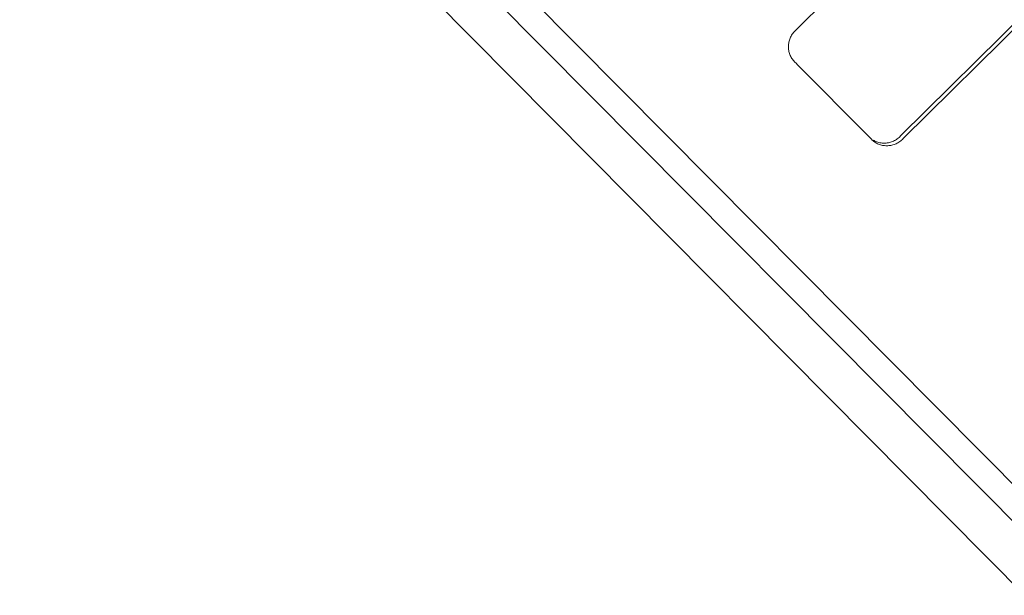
# Model space of a CAD drawing. Header units: millimetres. Extents: x 7483 to 13091, y 8111 to 13871.
# Tile 424 of 656: x 9952.89 to 9956.69, y 10249.53 to 10251.75. Entities that reach past the tile are written whole.
import ezdxf

# ---------------------------------------------------------------- set-up
doc = ezdxf.new("R2010")
doc.units = ezdxf.units.MM
doc.layers.add('2d_2_WYMIAROWA', color=8, linetype='Continuous', lineweight=15)
doc.layers.add('MEBLE PKN', color=150, linetype='Continuous', lineweight=20)
doc.layers.add('a___wymiary', color=7, linetype='Continuous', lineweight=5, true_color=0x000000)
doc.layers.add('wymiary', color=7, linetype='Continuous', lineweight=5, true_color=0xb2b2b2)
doc.styles.add('Arial', font='arial.ttf')
doc.dimstyles.new('wymiary agp1', dxfattribs={"dimtxt": 16, "dimasz": 5, "dimexe": 30, "dimexo": 60, "dimgap": 1.8, "dimtad": 1, "dimdec": 3, "dimrnd": 0.5, "dimdsep": 46, "dimtxsty": 'Arial', "dimblk": 'znacznik', "dimcen": 1.5, "dimse1": 1, "dimse2": 1, "dimclrd": 256, "dimazin": 0, "dimtfac": 1, "dimtdec": 3, "dimtmove": 1, "dimatfit": 3, "dimldrblk": 'znacznik', "dimfxl": 0, "dimlwd": -1, "dimarcsym": 0})

# ---------------------------------------------------------------- blocks, each defined once
blk = doc.blocks.new('WYSPA KASOWA')
at = {"layer": '2d_2_WYMIAROWA'}
for p, q in [((-137.7787, 89.217), (-130.2169, 81.5915)), ((-137.909, 89.1108), (-129.1013, 80.2217)), ((-135.4677, 87.9328), (-134.6682, 88.7247)), ((-136.9798, 88.5544), (-130.0367, 81.5535)), ((-134.2609, 88.3187), (-135.0605, 87.5267)), ((-134.2509, 88.3085), (-135.0505, 87.5165)), ((-135.4833, 87.9121), (-135.4812, 87.9158)), ((-135.4812, 87.9158), (-135.4789, 87.9194)), ((-135.4789, 87.9194), (-135.4764, 87.9229)), ((-135.4764, 87.9229), (-135.4737, 87.9263)), ((-135.4737, 87.9263), (-135.4708, 87.9296)), ((-135.4708, 87.9296), (-135.4677, 87.9328)), ((-135.4937, 87.8726), (-135.4936, 87.8766)), ((-135.4936, 87.8766), (-135.4932, 87.8807)), ((-135.4932, 87.8807), (-135.4926, 87.8848)), ((-135.4926, 87.8848), (-135.4919, 87.8888)), ((-135.4919, 87.8888), (-135.4909, 87.8928)), ((-135.4909, 87.8928), (-135.4898, 87.8968)), ((-135.4898, 87.8968), (-135.4884, 87.9007)), ((-135.4884, 87.9007), (-135.4869, 87.9046)), ((-135.4869, 87.9046), (-135.4852, 87.9084)), ((-135.4852, 87.9084), (-135.4833, 87.9121)), ((-135.4937, 87.8685), (-135.4937, 87.8726)), ((-135.4935, 87.8645), (-135.4937, 87.8685)), ((-135.4931, 87.8605), (-135.4935, 87.8645)), ((-135.4925, 87.8565), (-135.4931, 87.8605)), ((-135.4917, 87.8525), (-135.4925, 87.8565)), ((-135.4907, 87.8486), (-135.4917, 87.8525)), ((-135.4895, 87.8447), (-135.4907, 87.8486)), ((-135.4881, 87.8409), (-135.4895, 87.8447)), ((-135.4866, 87.8371), (-135.4881, 87.8409)), ((-135.4848, 87.8335), (-135.4866, 87.8371)), ((-135.4828, 87.8299), (-135.4848, 87.8335)), ((-135.4806, 87.8264), (-135.4828, 87.8299)), ((-135.4783, 87.823), (-135.4806, 87.8264)), ((-135.4757, 87.8197), (-135.4783, 87.823)), ((-135.4729, 87.8165), (-135.4757, 87.8197)), ((-135.4699, 87.8134), (-135.4729, 87.8165)), ((-135.463, 87.8063), (-135.4699, 87.8134)), ((-135.46, 87.8032), (-135.463, 87.8063)), ((-135.1843, 87.5253), (-135.46, 87.8032)), ((-135.1799, 87.521), (-135.1843, 87.5253)), ((-135.1768, 87.5182), (-135.1799, 87.521)), ((-135.1743, 87.5152), (-135.1768, 87.5182)), ((-135.17, 87.5108), (-135.1743, 87.5152)), ((-135.1668, 87.508), (-135.17, 87.5108)), ((-135.1667, 87.5108), (-135.17, 87.5108)), ((-135.1636, 87.5053), (-135.1668, 87.508)), ((-135.1632, 87.5088), (-135.1667, 87.5108)), ((-135.1602, 87.5029), (-135.1636, 87.5053)), ((-135.1595, 87.5069), (-135.1632, 87.5088)), ((-135.1568, 87.5007), (-135.1602, 87.5029)), ((-135.1558, 87.5053), (-135.1595, 87.5069)), ((-135.1532, 87.4986), (-135.1568, 87.5007)), ((-135.152, 87.5038), (-135.1558, 87.5053)), ((-135.1496, 87.4967), (-135.1532, 87.4986)), ((-135.1482, 87.5025), (-135.152, 87.5038)), ((-135.1459, 87.4951), (-135.1496, 87.4967)), ((-135.1443, 87.5014), (-135.1482, 87.5025)), ((-135.1403, 87.5006), (-135.1443, 87.5014)), ((-135.1363, 87.4999), (-135.1403, 87.5006)), ((-135.1323, 87.4994), (-135.1363, 87.4999)), ((-135.1283, 87.4991), (-135.1323, 87.4994)), ((-135.1242, 87.499), (-135.1283, 87.4991)), ((-135.1202, 87.4991), (-135.1242, 87.499)), ((-135.1161, 87.4994), (-135.1202, 87.4991)), ((-135.112, 87.4998), (-135.1161, 87.4994)), ((-135.108, 87.5005), (-135.112, 87.4998)), ((-135.104, 87.5014), (-135.108, 87.5005)), ((-135.1, 87.5024), (-135.104, 87.5014)), ((-135.096, 87.5037), (-135.1, 87.5024)), ((-135.0921, 87.5052), (-135.096, 87.5037)), ((-135.0883, 87.5068), (-135.0921, 87.5052)), ((-135.0845, 87.5086), (-135.0883, 87.5068)), ((-135.0808, 87.5107), (-135.0845, 87.5086)), ((-135.0783, 87.4966), (-135.0822, 87.495)), ((-135.0771, 87.5129), (-135.0808, 87.5107)), ((-135.0745, 87.4985), (-135.0783, 87.4966)), ((-135.0736, 87.5153), (-135.0771, 87.5129)), ((-135.0708, 87.5005), (-135.0745, 87.4985)), ((-135.0701, 87.5179), (-135.0736, 87.5153)), ((-135.0672, 87.5027), (-135.0708, 87.5005)), ((-135.0667, 87.5207), (-135.0701, 87.5179)), ((-135.0636, 87.5051), (-135.0672, 87.5027)), ((-135.0635, 87.5237), (-135.0667, 87.5207)), ((-135.0602, 87.5077), (-135.0636, 87.5051)), ((-135.0605, 87.5267), (-135.0635, 87.5237)), ((-135.0568, 87.5105), (-135.0602, 87.5077)), ((-135.0535, 87.5135), (-135.0568, 87.5105)), ((-135.0505, 87.5165), (-135.0535, 87.5135)), ((-135.1421, 87.4936), (-135.1459, 87.4951)), ((-135.1382, 87.4923), (-135.1421, 87.4936)), ((-135.1343, 87.4913), (-135.1382, 87.4923)), ((-135.1304, 87.4904), (-135.1343, 87.4913)), ((-135.1264, 87.4897), (-135.1304, 87.4904)), ((-135.1224, 87.4892), (-135.1264, 87.4897)), ((-135.1183, 87.4889), (-135.1224, 87.4892)), ((-135.1143, 87.4888), (-135.1183, 87.4889)), ((-135.1102, 87.4889), (-135.1143, 87.4888)), ((-135.1061, 87.4892), (-135.1102, 87.4889)), ((-135.1021, 87.4897), (-135.1061, 87.4892)), ((-135.098, 87.4903), (-135.1021, 87.4897)), ((-135.094, 87.4912), (-135.098, 87.4903)), ((-135.09, 87.4923), (-135.094, 87.4912)), ((-135.0861, 87.4935), (-135.09, 87.4923)), ((-135.0822, 87.495), (-135.0861, 87.4935))]:
    blk.add_line(p, q, dxfattribs=at)
blk = doc.blocks.new('znacznik')
at = {"layer": 'a___wymiary'}
for p, q in [((0, 1.39355), (0, -1.39355)), ((1.39355, 0), (-1.39355, 0))]:
    blk.add_line(p, q, dxfattribs=at)
at = {"layer": 'a___wymiary', "const_width": 0.2}
blk.add_lwpolyline([(0.87593, 0.87593), (-0.87593, -0.87593)], dxfattribs=at)
blk = doc.blocks.new('*D1303')
at = {"layer": 'Defpoints', "color": 0, "transparency": 16777216}
for p in [(8555.2864, 11469.3622), (10277.0226, 11469.3622), (8692.0284, 9219.5616)]:
    blk.add_point(p, dxfattribs=at)
at = {"layer": 'wymiary', "color": 253, "true_color": 0x999999, "transparency": 16777216}
blk.add_line((8555.2864, 9224.5616), (8555.2864, 11464.3622), dxfattribs=at)
at = {"layer": 'wymiary', "color": 253, "true_color": 0x999999, "transparency": 16777216, "xscale": 5, "yscale": 5, "zscale": 5}
for p, rotation in [((8555.2864, 11469.3622), 90), ((8555.2864, 9219.5616), 270)]:
    blk.add_blockref('znacznik', p, dxfattribs=dict(at, rotation=rotation))
at = {"layer": 'wymiary', "color": 18, "true_color": 0x000000, "transparency": 16777216, "insert": (8545.3172, 10344.4619), "char_height": 16, "attachment_point": 5, "rotation": 90, "style": 'Arial'}
blk.add_mtext('2250', dxfattribs=at)

msp = doc.modelspace()

# ---------------------------------------------------------------- block references
at = {"layer": 'MEBLE PKN'}
msp.add_blockref('WYSPA KASOWA', (10091.3465, 10163.7776), dxfattribs=at)

# ---------------------------------------------------------------- dimensions: what is measured, and where the dimension line sits
at = {"layer": 'wymiary'}
dim = msp.add_linear_dim(base=(8555.2864, 11469.3622), p1=(8692.0284, 9219.5616), p2=(10277.0226, 11469.3622), angle=90, dimstyle='wymiary agp1', override={"dimblk": 'znacznik'}, dxfattribs=at)
dim.commit()
dim.dimension.update_dxf_attribs({"geometry": '*D1303', "text_midpoint": (8545.3172, 10344.4619)})

doc.saveas('drawing.dxf')
